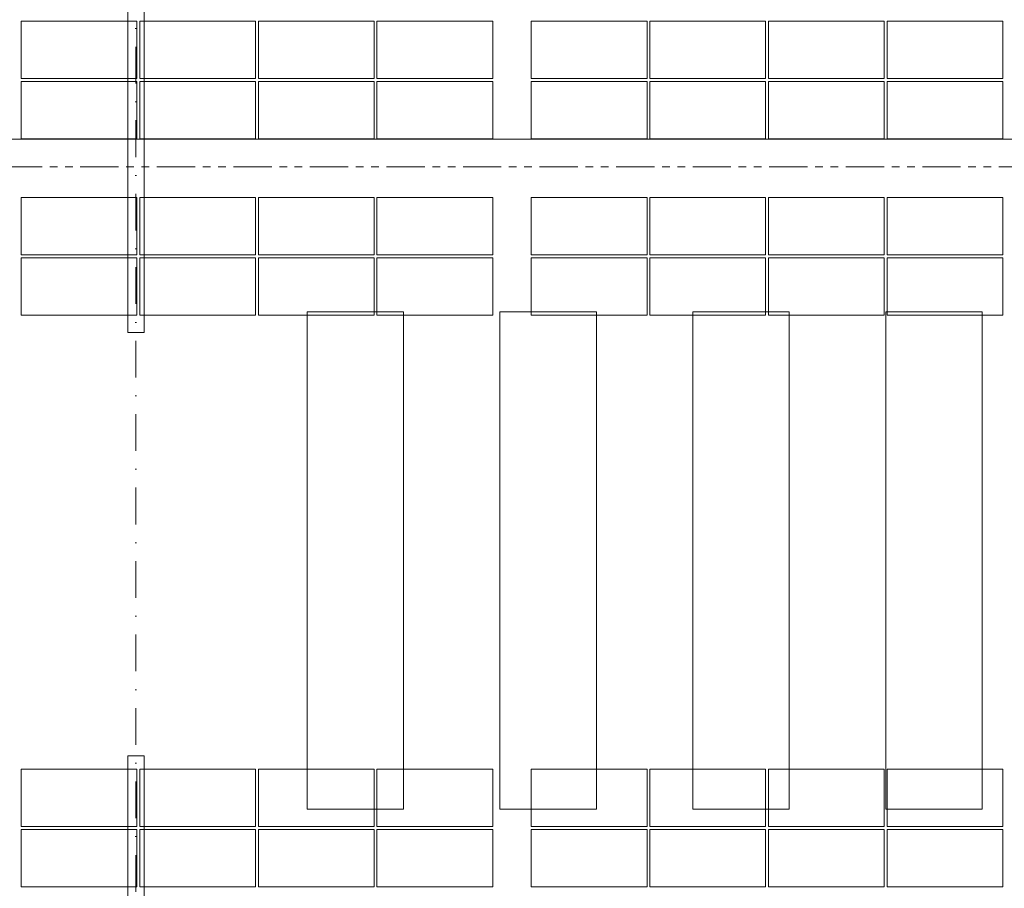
# Model space of a CAD drawing. Header units: millimetres. Extents: x -15830 to 4680139, y -28864 to 2281735.
# Tile 421 of 577: x 278724 to 288934, y 248213 to 257223. Entities that reach past the tile are written whole.
import ezdxf

# ---------------------------------------------------------------- set-up
doc = ezdxf.new("R2010")
doc.units = ezdxf.units.MM
for name, pattern in [('CENTERX2', [101.6, 63.5, -12.7, 12.7, -12.7]), ('DASHDOT', [25.4, 12.7, -6.35, 0, -6.35]), ('PHANTOM2', [31.75, 15.875, -3.175, 3.175, -3.175, 3.175, -3.175])]:
    doc.linetypes.add(name, pattern=pattern)
for name, color, linetype, lineweight in [('A99_FVE', 30, 'Continuous', 5), ('A99_S_kce-demolice', 30, 'Continuous', 20), ('A99_S_kce-pohl', 7, 'Continuous', 5), ('A99_S_osy', 1, 'CENTERX2', 5)]:
    doc.layers.add(name, color=color, linetype=linetype, lineweight=lineweight)

msp = doc.modelspace()

# ---------------------------------------------------------------- linework, layer by layer
at = {"layer": 'A99_FVE', "linetype": 'Continuous', "lineweight": 15, "ltscale": 2}
for points in [[(279843.95, 257993.252), (280013.95, 257993.252), (280013.95, 253978.252), (279843.95, 253978.252)], [(279843.95, 249588.252), (280013.95, 249588.252), (280013.95, 243823.252), (279843.95, 243823.252)]]:
    msp.add_lwpolyline(points, close=True, dxfattribs=at)
at = {"layer": 'A99_FVE', "lineweight": 5, "ltscale": 2}
for points in [[(279938.95, 256613.252), (279938.95, 257208.252), (278738.95, 257208.252), (278738.95, 256613.252)], [(281168.95, 256613.252), (281168.95, 257208.252), (279968.95, 257208.252), (279968.95, 256613.252)], [(282398.95, 256613.252), (282398.95, 257208.252), (281198.95, 257208.252), (281198.95, 256613.252)], [(283628.95, 256613.252), (283628.95, 257208.252), (282428.95, 257208.252), (282428.95, 256613.252)], [(284028.95, 256613.252), (284028.95, 257208.252), (285228.95, 257208.252), (285228.95, 256613.252)], [(285258.95, 256613.252), (285258.95, 257208.252), (286458.95, 257208.252), (286458.95, 256613.252)], [(286488.95, 256613.252), (286488.95, 257208.252), (287688.95, 257208.252), (287688.95, 256613.252)], [(287718.95, 256613.252), (287718.95, 257208.252), (288918.95, 257208.252), (288918.95, 256613.252)], [(279938.95, 255988.252), (279938.95, 256583.252), (278738.95, 256583.252), (278738.95, 255988.252)], [(281168.95, 255988.252), (281168.95, 256583.252), (279968.95, 256583.252), (279968.95, 255988.252)], [(282398.95, 255988.252), (282398.95, 256583.252), (281198.95, 256583.252), (281198.95, 255988.252)], [(283628.95, 255988.252), (283628.95, 256583.252), (282428.95, 256583.252), (282428.95, 255988.252)], [(284028.95, 255988.252), (284028.95, 256583.252), (285228.95, 256583.252), (285228.95, 255988.252)], [(285258.95, 255988.252), (285258.95, 256583.252), (286458.95, 256583.252), (286458.95, 255988.252)], [(286488.95, 255988.252), (286488.95, 256583.252), (287688.95, 256583.252), (287688.95, 255988.252)], [(287718.95, 255988.252), (287718.95, 256583.252), (288918.95, 256583.252), (288918.95, 255988.252)], [(279938.95, 254783.252), (279938.95, 255378.252), (278738.95, 255378.252), (278738.95, 254783.252)], [(281168.95, 254783.252), (281168.95, 255378.252), (279968.95, 255378.252), (279968.95, 254783.252)], [(282398.95, 254783.252), (282398.95, 255378.252), (281198.95, 255378.252), (281198.95, 254783.252)], [(283628.95, 254783.252), (283628.95, 255378.252), (282428.95, 255378.252), (282428.95, 254783.252)], [(284028.95, 254783.252), (284028.95, 255378.252), (285228.95, 255378.252), (285228.95, 254783.252)], [(285258.95, 254783.252), (285258.95, 255378.252), (286458.95, 255378.252), (286458.95, 254783.252)], [(286488.95, 254783.252), (286488.95, 255378.252), (287688.95, 255378.252), (287688.95, 254783.252)], [(287718.95, 254783.252), (287718.95, 255378.252), (288918.95, 255378.252), (288918.95, 254783.252)], [(279938.95, 254158.252), (279938.95, 254753.252), (278738.95, 254753.252), (278738.95, 254158.252)], [(281168.95, 254158.252), (281168.95, 254753.252), (279968.95, 254753.252), (279968.95, 254158.252)], [(282398.95, 254158.252), (282398.95, 254753.252), (281198.95, 254753.252), (281198.95, 254158.252)], [(283628.95, 254158.252), (283628.95, 254753.252), (282428.95, 254753.252), (282428.95, 254158.252)], [(284028.95, 254158.252), (284028.95, 254753.252), (285228.95, 254753.252), (285228.95, 254158.252)], [(285258.95, 254158.252), (285258.95, 254753.252), (286458.95, 254753.252), (286458.95, 254158.252)], [(286488.95, 254158.252), (286488.95, 254753.252), (287688.95, 254753.252), (287688.95, 254158.252)], [(287718.95, 254158.252), (287718.95, 254753.252), (288918.95, 254753.252), (288918.95, 254158.252)], [(279938.95, 249448.252), (279938.95, 248853.252), (278738.95, 248853.252), (278738.95, 249448.252)], [(281168.95, 249448.252), (281168.95, 248853.252), (279968.95, 248853.252), (279968.95, 249448.252)], [(282398.95, 249448.252), (282398.95, 248853.252), (281198.95, 248853.252), (281198.95, 249448.252)], [(283628.95, 249448.252), (283628.95, 248853.252), (282428.95, 248853.252), (282428.95, 249448.252)], [(284028.95, 249448.252), (284028.95, 248853.252), (285228.95, 248853.252), (285228.95, 249448.252)], [(285258.95, 249448.252), (285258.95, 248853.252), (286458.95, 248853.252), (286458.95, 249448.252)], [(286488.95, 249448.252), (286488.95, 248853.252), (287688.95, 248853.252), (287688.95, 249448.252)], [(287718.95, 249448.252), (287718.95, 248853.252), (288918.95, 248853.252), (288918.95, 249448.252)], [(279938.95, 248228.252), (279938.95, 248823.252), (278738.95, 248823.252), (278738.95, 248228.252)], [(281168.95, 248228.252), (281168.95, 248823.252), (279968.95, 248823.252), (279968.95, 248228.252)], [(282398.95, 248228.252), (282398.95, 248823.252), (281198.95, 248823.252), (281198.95, 248228.252)], [(283628.95, 248228.252), (283628.95, 248823.252), (282428.95, 248823.252), (282428.95, 248228.252)], [(284028.95, 248228.252), (284028.95, 248823.252), (285228.95, 248823.252), (285228.95, 248228.252)], [(285258.95, 248228.252), (285258.95, 248823.252), (286458.95, 248823.252), (286458.95, 248228.252)], [(286488.95, 248228.252), (286488.95, 248823.252), (287688.95, 248823.252), (287688.95, 248228.252)], [(287718.95, 248228.252), (287718.95, 248823.252), (288918.95, 248823.252), (288918.95, 248228.252)]]:
    msp.add_lwpolyline(points, close=True, dxfattribs=at)
at = {"layer": 'A99_S_kce-demolice', "linetype": 'PHANTOM2', "lineweight": 9, "ltscale": 25}
msp.add_lwpolyline([(221408.95, 255698.252), (352738.95, 255698.252)], dxfattribs=at)
at = {"layer": 'A99_S_kce-demolice', "linetype": 'Continuous', "lineweight": 9}
for points in [[(281703.95, 254193.252), (282703.95, 254193.252), (282703.95, 249033.252), (281703.95, 249033.252)], [(283703.95, 254193.252), (284703.95, 254193.252), (284703.95, 249033.252), (283703.95, 249033.252)], [(285703.95, 254193.252), (286703.95, 254193.252), (286703.95, 249033.252), (285703.95, 249033.252)], [(287703.95, 254193.252), (288703.95, 254193.252), (288703.95, 249033.252), (287703.95, 249033.252)]]:
    msp.add_lwpolyline(points, close=True, dxfattribs=at)
at = {"layer": 'A99_S_kce-pohl', "linetype": 'Continuous'}
msp.add_lwpolyline([(352804.496, 255983.252), (213328.95, 255983.252)], dxfattribs=at)
at = {"layer": 'A99_S_osy', "linetype": 'DASHDOT', "lineweight": 5, "ltscale": 30}
msp.add_lwpolyline([(279928.95, 344583.252), (279928.95, 241173.252)], dxfattribs=at)

doc.saveas('drawing.dxf')
